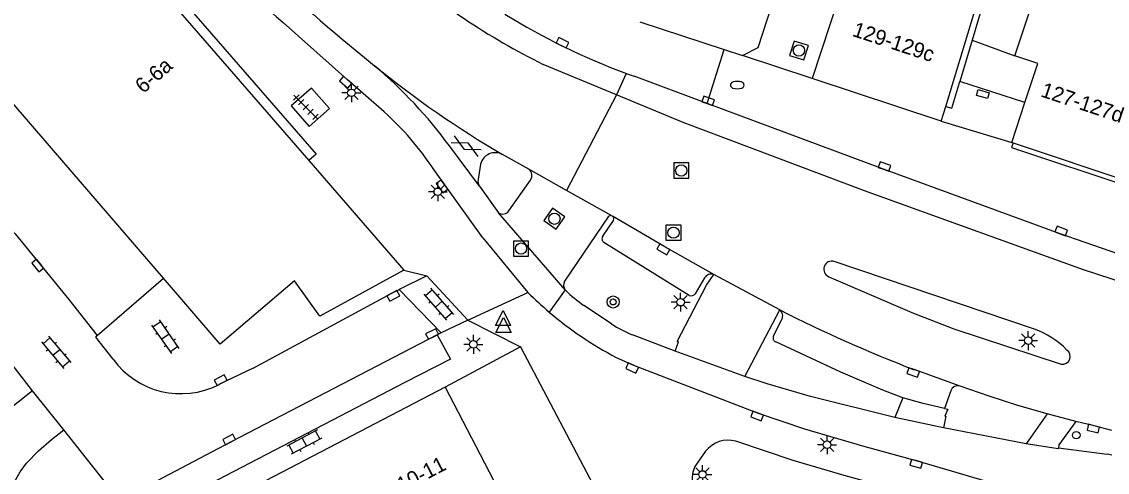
# Model space of a CAD drawing. Extents: x 132998 to 136004, y 396998 to 398512.
# Drawn here: x 133434.6 to 133506.6, y 397618.4 to 397648.3 of the extents above; entities that cross this region are included whole.
import ezdxf

# ---------------------------------------------------------------- set-up
doc = ezdxf.new("R2010")
doc.units = 0
for name, color, linetype in [('gg-afsc-hekwerk', 7, 'Continuous'), ('gg-anno-huisnummerreeks BGT', 7, 'Continuous'), ('gg-bbg-gedigitaliseerde bebouwing', 7, 'Continuous'), ('gg-bbg-hoofdgebouw', 7, 'Continuous'), ('gg-bbg-onder overbouw', 7, 'Continuous'), ('gg-bbg-pand overbouw', 7, 'Continuous'), ('gg-bbg-tussenscheiding', 7, 'Continuous'), ('gg-knt-verharding', 7, 'Continuous'), ('gg-knt-verharding nz', 7, 'Continuous'), ('gt-grn-weggrens', 7, 'Continuous'), ('gt-symb-boom', 7, 'Continuous'), ('gt-symb-brandkraan', 7, 'Continuous'), ('gt-symb-gesloten verharding', 7, 'Continuous'), ('gt-symb-klinker verharding', 7, 'Continuous'), ('gt-symb-kolk', 7, 'Continuous'), ('gt-symb-kolk center center', 7, 'Continuous'), ('gt-symb-lichtmast', 7, 'Continuous'), ('gt-symb-rioolschacht', 7, 'Continuous'), ('gt-symb-tegel verharding', 7, 'Continuous'), ('gt-symb-verkeersregelinstallatiepaal', 7, 'Continuous'), ('gt-symb-waterafsluiter', 7, 'Continuous')]:
    doc.layers.add(name, color=color, linetype=linetype)

# ---------------------------------------------------------------- blocks, each defined once
blk = doc.blocks.new('gt0-RS')
at = {"layer": 'gt-symb-rioolschacht'}
blk.add_lwpolyline([(-0.5, -0.5), (0.5, -0.5), (0.5, 0.5), (-0.5, 0.5)], close=True, dxfattribs=at)
blk.add_circle((0, 0), 0.375, dxfattribs=at)
blk = doc.blocks.new('gt0-LMAST')
at = {"layer": 'gt-symb-lichtmast'}
for p, q in [((-0.182, 0.173), (-0.447, 0.438)), ((-0.005, 0.246), (-0.005, 0.621)), ((0.172, 0.173), (0.437, 0.438)), ((-0.255, -0.004), (-0.63, -0.004)), ((-0.182, -0.181), (-0.447, -0.446)), ((-0.005, -0.254), (-0.005, -0.629)), ((0.437, -0.446), (0.172, -0.181)), ((0.245, -0.004), (0.62, -0.004))]:
    blk.add_line(p, q, dxfattribs=at)
blk.add_circle((-0.005, -0.004), 0.25, dxfattribs=at)
blk = doc.blocks.new('gt0-KOLK')
at = {"layer": 'gt-symb-kolk'}
blk.add_lwpolyline([(0, 0), (0.375, 0), (0.375, 0.4), (-0.375, 0.4), (-0.375, 0), (0, 0)], dxfattribs=at)
blk = doc.blocks.new('gt0-WAFSL')
at = {"layer": 'gt-symb-waterafsluiter'}
for p, q in [((-0.5, -0.333), (0, 0.667)), ((0, 0.667), (0.5, -0.333)), ((0.5, -0.333), (-0.5, -0.333))]:
    blk.add_line(p, q, dxfattribs=at)
blk = doc.blocks.new('gt0-KL1')
at = {"layer": 'gt-symb-klinker verharding'}
for p, q in [((-1.15, 0.3), (1.15, 0.3)), ((-1, -0.3), (-1, 0.3)), ((-0.5, 0.3), (-0.5, 0.45)), ((0, -0.3), (0, 0.3)), ((0.5, 0.3), (0.5, 0.45)), ((1, -0.3), (1, 0.3)), ((-1.15, -0.3), (1.15, -0.3)), ((-0.5, -0.45), (-0.5, -0.3)), ((0.5, -0.45), (0.5, -0.3))]:
    blk.add_line(p, q, dxfattribs=at)
blk = doc.blocks.new('gt0-GESVH1')
at = {"layer": 'gt-symb-gesloten verharding'}
for p, q in [((-0.992, -0.261), (0.008, 0.239)), ((0.008, -0.261), (-0.992, 0.239)), ((0.008, 0.239), (1.008, -0.261)), ((1.008, 0.239), (0.008, -0.261))]:
    blk.add_line(p, q, dxfattribs=at)
blk = doc.blocks.new('gt0-TEG1')
at = {"layer": 'gt-symb-tegel verharding'}
for p, q in [((-1.125, 0), (1.125, 0)), ((-0.9, -0.25), (-0.9, 0.25)), ((-0.45, -0.25), (-0.45, 0.25)), ((0, -0.25), (0, 0.25)), ((0.45, -0.25), (0.45, 0.25)), ((0.9, -0.25), (0.9, 0.25))]:
    blk.add_line(p, q, dxfattribs=at)
blk = doc.blocks.new('gt0-BR')
at = {"layer": 'gt-symb-brandkraan'}
for centre, radius, start, end in [((-0.244, 0), 0.206, 107.56694, 252.43307), ((0.599, -2.664), 3, 106.89205, 107.56694), ((0, -0.691), 0.938, 73.10799, 106.89205), ((-0.599, -2.664), 3, 72.43309, 73.10799), ((0.244, 0), 0.206, 287.56695, 72.43309), ((0.599, 2.664), 3, 252.43307, 253.10797), ((0, 0.691), 0.938, 253.10797, 286.89206), ((-0.599, 2.664), 3, 286.89206, 287.56695)]:
    blk.add_arc(centre, radius, start, end, dxfattribs=at)
blk = doc.blocks.new('gt0-KOLKCC')
at = {"layer": 'gt-symb-kolk center center'}
blk.add_lwpolyline([(-0.375, 0.2), (0.375, 0.2), (0.375, -0.2), (-0.375, -0.2)], close=True, dxfattribs=at)
blk = doc.blocks.new('gt0-BOOM')
at = {"layer": 'gt-symb-boom'}
for radius in [0.4, 0.2]:
    blk.add_circle((0, 0), radius, dxfattribs=at)
blk = doc.blocks.new('gt0-VIPAAL')
at = {"layer": 'gt-symb-verkeersregelinstallatiepaal'}
blk.add_circle((0, 0), 0.25, dxfattribs=at)

msp = doc.modelspace()

# ---------------------------------------------------------------- linework, layer by layer
at = {"layer": 'gg-afsc-hekwerk'}
msp.add_line((133497.681, 397647.084), (133500.523, 397646.045), dxfattribs=at)
at = {"layer": 'gg-bbg-gedigitaliseerde bebouwing'}
msp.add_line((133492.366, 397660.601), (133487.08, 397644.54), dxfattribs=at)
msp.add_lwpolyline([(133483.48, 397646.59), (133489.875, 397666.254), (133487.67, 397667.168)], dxfattribs=at)
at = {"layer": 'gg-bbg-hoofdgebouw'}
for p, q in [((133444.038, 397631.282), (133429.885, 397647.687)), ((133475.63, 397648.3), (133481.238, 397646.447)), ((133481.238, 397646.447), (133482.44, 397646.05)), ((133482.44, 397646.05), (133483.48, 397646.59)), ((133495.636, 397641.709), (133487.08, 397644.54)), ((133495.636, 397641.709), (133495.933, 397642.68)), ((133500.312, 397640.283), (133501.183, 397642.933)), ((133500.312, 397640.283), (133500.397, 397640.255)), ((133500.397, 397640.255), (133508.38, 397637.604)), ((133453.682, 397639.082), (133459.993, 397631.816)), ((133447.809, 397626.91), (133444.038, 397631.282)), ((133462.73, 397624.05), (133446.167, 397615.433)), ((133462.73, 397624.05), (133466.771, 397616.278))]:
    msp.add_line(p, q, dxfattribs=at)
for points in [[(133495.933, 397642.68), (133496.329, 397642.558), (133496.86, 397644.336)], [(133459.993, 397631.816), (133454.411, 397628.767), (133452.725, 397631.117), (133447.809, 397626.91)]]:
    msp.add_lwpolyline(points, dxfattribs=at)
at = {"layer": 'gg-bbg-onder overbouw'}
for p, q in [((133439.214, 397655.739), (133453.682, 397639.082)), ((133500.299, 397655.843), (133497.681, 397647.084)), ((133497.681, 397647.084), (133496.86, 397644.336))]:
    msp.add_line(p, q, dxfattribs=at)
for points in [[(133500.523, 397646.045), (133502.85, 397653.097), (133504.37, 397652.599), (133504.933, 397654.299)], [(133501.183, 397642.933), (133502.038, 397645.531), (133500.523, 397646.045)]]:
    msp.add_lwpolyline(points, dxfattribs=at)
at = {"layer": 'gg-bbg-pand overbouw'}
msp.add_line((133501.183, 397642.933), (133496.86, 397644.336), dxfattribs=at)
msp.add_lwpolyline([(133439.214, 397655.739), (133439.688, 397656.175), (133454.165, 397639.501), (133453.682, 397639.082)], dxfattribs=at)
at = {"layer": 'gg-bbg-tussenscheiding'}
msp.add_line((133495.933, 397642.68), (133498.466, 397651.029), dxfattribs=at)
at = {"layer": 'gg-knt-verharding'}
for p, q in [((133487.08, 397644.54), (133482.44, 397646.05)), ((133480.096, 397642.862), (133475.26, 397644.678)), ((133495.636, 397641.709), (133500.312, 397640.283)), ((133468.286, 397638.509), (133466.533, 397639.486)), ((133465.218, 397633.971), (133461.963, 397638.495)), ((133465.071, 397638.858), (133464.94, 397637.983)), ((133470.781, 397637.108), (133468.286, 397638.509)), ((133466.948, 397635.748), (133468.388, 397637.793)), ((133464.995, 397637.387), (133466.265, 397635.619)), ((133473.791, 397635.417), (133470.781, 397637.108)), ((133470.689, 397630.506), (133466.265, 397635.619)), ((133473.791, 397635.417), (133473.815, 397635.403)), ((133473.824, 397635.398), (133473.815, 397635.403)), ((133473.544, 397635.353), (133470.65, 397631.085)), ((133473.179, 397634.069), (133473.897, 397635.121)), ((133465.218, 397633.971), (133468.216, 397630.33)), ((133478.911, 397630.141), (133473.261, 397633.65)), ((133501.809, 397627.909), (133488.537, 397632.393)), ((133439.635, 397627.475), (133444.038, 397631.282)), ((133461.52, 397631.446), (133459.682, 397630.527)), ((133464.226, 397628.501), (133461.52, 397631.446)), ((133479.934, 397631.305), (133479.319, 397630.256)), ((133484.926, 397629.185), (133480.542, 397631.535)), ((133459.682, 397630.527), (133462.455, 397627.653)), ((133470.712, 397630.48), (133470.689, 397630.506)), ((133473.769, 397628.253), (133471.934, 397629.483)), ((133482.598, 397624.766), (133484.926, 397629.185)), ((133464.226, 397628.501), (133462.455, 397627.653)), ((133484.5, 397627.451), (133485.06, 397628.545)), ((133462.455, 397627.653), (133462.194, 397627.528)), ((133477.99, 397626.444), (133475.147, 397627.525)), ((133467.717, 397626.722), (133462.73, 397624.05)), ((133467.717, 397626.722), (133474.373, 397614.101)), ((133482.598, 397624.766), (133477.99, 397626.444)), ((133449.994, 397625.317), (133447.709, 397624.223)), ((133496.88, 397624.132), (133493.84, 397625.218)), ((133460.04, 397624.371), (133442.17, 397615.08)), ((133435.349, 397623.821), (133431.416, 397620.711)), ((133437.421, 397621.216), (133435.349, 397623.821)), ((133493.083, 397623.36), (133492.559, 397622.04)), ((133496.269, 397623.821), (133495.855, 397622.652)), ((133495.789, 397621.36), (133492.559, 397622.04)), ((133502.656, 397622.287), (133501.264, 397620.304)), ((133504.57, 397621.787), (133502.656, 397622.287)), ((133441.141, 397616.539), (133437.421, 397621.216)), ((133501.264, 397620.304), (133495.789, 397621.36)), ((133480.001, 397619.809), (133479.432, 397619.024)), ((133503.402, 397620.029), (133506.648, 397619.609))]:
    msp.add_line(p, q, dxfattribs=at)
for points in [[(133458.678, 397642.315), (133456.255, 397644.436), (133451.973, 397648.239)], [(133453.858, 397643.898), (133452.508, 397642.713), (133453.703, 397641.356), (133455.045, 397642.536), (133453.858, 397643.898)], [(133508.488, 397632.51), (133503.529, 397634.225), (133491.8, 397638.506), (133480.096, 397642.862)], [(133500.397, 397640.255), (133500.297, 397639.951), (133508.279, 397637.3), (133508.356, 397637.524)], [(133480.542, 397631.535), (133477.292, 397633.376), (133473.824, 397635.398)], [(133477.99, 397626.444), (133478.209, 397627.059), (133478.114, 397627.083), (133480.052, 397630.815), (133480.542, 397631.535)], [(133488.177, 397631.384), (133493.675, 397629.02), (133496.468, 397627.936), (133503.597, 397625.581)], [(133449.994, 397625.317), (133459.196, 397630.284), (133459.682, 397630.527)], [(133462.194, 397627.528), (133463.079, 397625.925), (133460.04, 397624.371)], [(133440.694, 397625.904), (133439.556, 397627.38), (133439.635, 397627.475)], [(133493.083, 397623.36), (133491.761, 397623.853), (133488.964, 397625.055), (133484.65, 397627.056)], [(133474.078, 397626.027), (133475.208, 397625.514), (133483.489, 397622.328), (133486.554, 397621.292), (133490.404, 397620.158), (133494.025, 397619.166), (133499.682, 397617.511)], [(133492.559, 397622.04), (133486.965, 397623.444), (133484.082, 397624.276), (133482.598, 397624.766)], [(133502.656, 397622.287), (133500.705, 397622.849), (133498.807, 397623.46), (133496.88, 397624.132)], [(133495.855, 397622.652), (133494.435, 397622.974), (133493.083, 397623.36)], [(133495.855, 397622.652), (133496.06, 397622.596), (133495.882, 397622.133), (133495.934, 397622.141), (133495.789, 397621.36)], [(133504.57, 397621.787), (133503.429, 397620.223), (133503.402, 397620.029)], [(133506.956, 397621.193), (133505.773, 397621.499), (133504.57, 397621.787)], [(133499.433, 397615.367), (133497.981, 397615.752), (133497.63, 397614.528), (133494.894, 397615.26), (133495.238, 397616.55), (133489.195, 397618.187), (133485.815, 397619.191), (133482.007, 397620.468)], [(133503.402, 397620.029), (133503.399, 397619.965), (133501.264, 397620.304)]]:
    msp.add_lwpolyline(points, dxfattribs=at)
for centre, radius, start, end in [((133561.191, 397773.305), 166.042, 222.35382, 228.86981), ((133490.215, 397686.759), 44.66, 238.20784, 249.73084), ((133495.073, 397700.264), 59.011, 249.84794, 250.38173), ((133445.853, 397627.964), 19.246, 33.17291, 48.21471), ((133466.047, 397638.603), 1.008, 61.15678, 165.33496), ((133467.949, 397638.096), 0.533, 325.42697, 50.78842), ((133465.613, 397637.745), 0.714, 160.48109, 210.06377), ((133466.538, 397636.047), 0.507, 237.46878, 323.92244), ((133473.707, 397635.234), 0.202, 65.2871, 143.76571), ((133473.715, 397635.221), 0.207, 331.11197, 58.41588), ((133473.426, 397633.9), 0.299, 145.5665, 236.57963), ((133488.377, 397631.881), 0.536, 72.61163, 248.1167), ((133471.082, 397630.823), 0.505, 148.76576, 218.9412), ((133480.378, 397631.049), 0.513, 71.36599, 150.07622), ((133476.395, 397636.198), 8.061, 225.17608, 236.40358), ((133485.597, 397647.84), 24.671, 225.21203, 229.63776), ((133479.04, 397630.464), 0.348, 248.19188, 323.29045), ((133485.523, 397647.764), 24.566, 229.65489, 242.23273), ((133527.25, 397712.291), 93.263, 243.01107, 249.0079), ((133484.586, 397628.78), 0.529, 333.64384, 50.00712), ((133478.467, 397635.478), 8.618, 236.96474, 247.3401), ((133499.752, 397622.324), 5.951, 44.85538, 69.78139), ((133484.768, 397627.327), 0.295, 155.14006, 246.44817), ((133503.672, 397626.096), 0.521, 261.75747, 54.89188), ((133445.195, 397629.21), 5.585, 216.29933, 296.74937), ((133496.742, 397623.647), 0.504, 74.15345, 159.79888), ((133481.492, 397618.653), 1.887, 74.16092, 142.21128), ((133480.89, 397617.998), 1.782, 144.86875, 212.1118)]:
    msp.add_arc(centre, radius, start, end, dxfattribs=at)
at = {"layer": 'gg-knt-verharding nz'}
for p, q in [((133480.096, 397642.862), (133481.238, 397646.447)), ((133457.37, 397645.928), (133458.045, 397645.372)), ((133474.082, 397643.449), (133469.231, 397645.462)), ((133474.743, 397644.865), (133474.082, 397643.449)), ((133474.082, 397643.449), (133470.781, 397637.108)), ((133464.995, 397637.387), (133463.007, 397640.065)), ((133435.349, 397623.821), (133429.71, 397631.059)), ((133470.689, 397630.506), (133469.619, 397629.041)), ((133464.226, 397628.501), (133468.216, 397630.33)), ((133506.956, 397619.554), (133506.648, 397619.609))]:
    msp.add_line(p, q, dxfattribs=at)
for points in [[(133429.885, 397647.687), (133425.022, 397643.433), (133428.838, 397639.854), (133430.698, 397638.021), (133432.508, 397636.139), (133434.206, 397634.218), (133437.764, 397629.879), (133439.635, 397627.475)], [(133515.753, 397628.612), (133510.641, 397630.026), (133505.077, 397631.83), (133490.535, 397637.075), (133478.507, 397641.612), (133474.082, 397643.449)], [(133462.194, 397627.528), (133448.494, 397620.412), (133441.141, 397616.539)]]:
    msp.add_lwpolyline(points, dxfattribs=at)
for centre, radius, start, end in [((133566.438, 397778.981), 172.044, 223.87265, 230.65736), ((133490.221, 397687.661), 47.131, 228.81093, 243.55403), ((133501.26, 397698.627), 68.583, 230.94195, 239.57934), ((133437.859, 397621.525), 31.243, 36.39881, 49.75279)]:
    msp.add_arc(centre, radius, start, end, dxfattribs=at)
at = {"layer": 'gt-grn-weggrens'}
for p, q in [((133459.993, 397631.816), (133461.52, 397631.446)), ((133464.226, 397628.501), (133467.717, 397626.722))]:
    msp.add_line(p, q, dxfattribs=at)
msp.add_lwpolyline([(133435.838, 397609.838), (133434.064, 397613.117), (133433.679, 397614.455), (133433.586, 397615.978), (133433.772, 397616.864), (133434.072, 397617.623), (133434.522, 397618.452), (133434.956, 397619.009), (133435.756, 397619.833), (133436.609, 397620.581), (133437.421, 397621.216)], dxfattribs=at)

# ---------------------------------------------------------------- block references
at = {"layer": 'gt-symb-boom'}
msp.add_blockref('gt0-BOOM', (133473.869, 397629.708), dxfattribs=at)
at = {"layer": 'gt-symb-brandkraan'}
msp.add_blockref('gt0-BR', (133482.103, 397644.095), dxfattribs=at)
at = {"layer": 'gt-symb-gesloten verharding', "rotation": -27.76921269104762}
msp.add_blockref('gt0-GESVH1', (133464.116, 397640.057), dxfattribs=at)
at = {"layer": 'gt-symb-klinker verharding'}
for p, rotation in [((133462.31, 397629.556), 130.90572608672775), ((133444.179, 397627.403), 124.73862528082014), ((133436.925, 397626.368), -49.82757657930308), ((133453.38, 397620.418), -152.40963046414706)]:
    msp.add_blockref('gt0-KL1', p, dxfattribs=dict(at, rotation=rotation))
at = {"layer": 'gt-symb-kolk'}
for p, rotation in [((133470.414, 397646.73), -26.312410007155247), ((133456.255, 397644.436), 138.79737384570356), ((133480.096, 397642.862), -20.047912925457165), ((133491.8, 397638.506), -20.047912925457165), ((133462.675, 397637.493), 125.83038357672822), ((133503.529, 397634.225), -20.04791292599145), ((133477.292, 397633.376), 150.47432338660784), ((133435.85, 397632.249), 129.64417495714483), ((133459.196, 397630.284), -151.6410365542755), ((133461.945, 397627.403), 26.872538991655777), ((133475.208, 397625.514), 155.5754120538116), ((133493.84, 397625.218), 160.3298916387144), ((133447.923, 397624.343), 27.462227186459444), ((133483.489, 397622.328), 158.96133026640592), ((133505.773, 397621.499), 165.49794744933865), ((133448.494, 397620.412), 27.462227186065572), ((133494.025, 397619.166), 164.68755227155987)]:
    msp.add_blockref('gt0-KOLK', p, dxfattribs=dict(at, rotation=rotation))
at = {"layer": 'gt-symb-kolk center center', "rotation": -16.395460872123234}
msp.add_blockref('gt0-KOLKCC', (133498.391, 397643.495), dxfattribs=at)
at = {"layer": 'gt-symb-lichtmast'}
for p in [(133456.51, 397643.583), (133462.241, 397637.021), (133478.349, 397629.696), (133464.602, 397626.898), (133501.408, 397627.148), (133488.061, 397620.243), (133479.799, 397618.272)]:
    msp.add_blockref('gt0-LMAST', p, dxfattribs=at)
at = {"layer": 'gt-symb-rioolschacht'}
for p, rotation in [((133486.193, 397646.388), 72.36228444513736), ((133469.97, 397635.227), 144.66683520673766)]:
    msp.add_blockref('gt0-RS', p, dxfattribs=dict(at, rotation=rotation))
for p in [(133478.388, 397638.429), (133477.872, 397634.305), (133467.756, 397633.245)]:
    msp.add_blockref('gt0-RS', p, dxfattribs=at)
at = {"layer": 'gt-symb-tegel verharding', "rotation": -45.324159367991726}
msp.add_blockref('gt0-TEG1', (133453.485, 397642.634), dxfattribs=at)
at = {"layer": 'gt-symb-verkeersregelinstallatiepaal'}
msp.add_blockref('gt0-VIPAAL', (133504.589, 397620.872), dxfattribs=at)
at = {"layer": 'gt-symb-waterafsluiter'}
for p in [(133466.567, 397628.48), (133466.593, 397628.019)]:
    msp.add_blockref('gt0-WAFSL', p, dxfattribs=at)

# ---------------------------------------------------------------- texts
at = {"layer": 'gg-anno-huisnummerreeks BGT'}
for s, rotation, p in [('129-129c', 341.7, (133489.681, 397647.366)), ('6-6a', 41, (133442.701, 397643.493)), ('127-127d', 341.6, (133502.173, 397643.354)), ('10-11', 27.5, (133459.848, 397617.05))]:
    msp.add_text(s, height=1, rotation=rotation, dxfattribs=at).set_placement(p)

doc.saveas('drawing.dxf')
